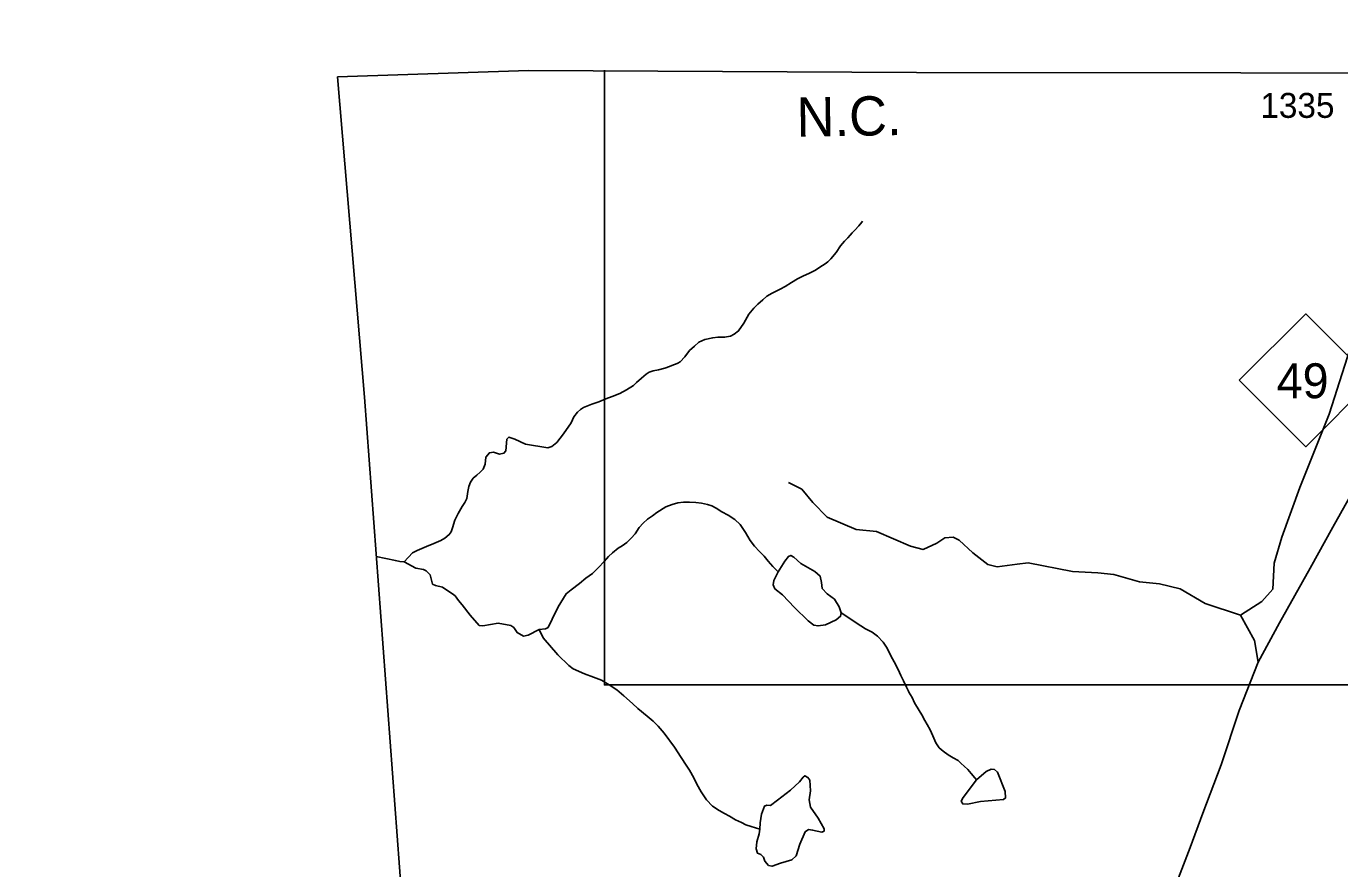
# Model space of a CAD drawing. Extents: x 2056842 to 2160602, y 826753 to 1016856.
# Drawn here: x 2058297 to 2064881, y 1012221 to 1016443 of the extents above; entities that cross this region are included whole.
import ezdxf

# ---------------------------------------------------------------- set-up
doc = ezdxf.new("R2010")
doc.units = 0
for name, color, linetype in [('Exist Boundary Political CountyLine', 7, 'Continuous'), ('Exist Boundary Political StateLine', 7, 'Continuous'), ('Exist Hydrographic Misc Water Feature', 7, 'Continuous'), ('Exist Road Non-System Type 51', 7, 'Continuous'), ('Exist Road Primary NC Attributed', 7, 'Continuous'), ('Exist Road Primary NC Shield CELL', 7, 'Continuous'), ('Exist Road Primary NC Shield Number Label', 7, 'Continuous'), ('Exist Road Secondary Type 51 Number Label', 7, 'Continuous'), ('Map Preparation Inset Cut Line', 7, 'Continuous')]:
    doc.layers.add(name, color=color, linetype=linetype)

msp = doc.modelspace()

# ---------------------------------------------------------------- linework, layer by layer
at = {"layer": 'Exist Boundary Political CountyLine'}
for points in [[(2096514.8, 1016443.2), (2089277.3, 1016380.6), (2089279.4, 1016378.6), (2084839.2, 1016362.5), (2084839.2, 1016362.5), (2083104.6, 1016349), (2083104.6, 1016351), (2080957.5, 1016324), (2080959.5, 1016324), (2078128.2, 1016305.5), (2076565.5, 1016295.6), (2073533.9, 1016263.6), (2067636.3, 1016206.3), (2062758.7, 1016212.3), (2060814.9, 1016221.2), (2059856.6, 1016190.3)], [(2059856.6, 1016190.3), (2059992.1, 1014583.5), (2060287.9, 1010619.4), (2060242.2, 1008370.9), (2060207.5, 1006770.5), (2060178.3, 1005306.3), (2060151, 1003993.9), (2060126.7, 1003051.7), (2060085.9, 1001469.5), (2060082.6, 1001042.9), (2059970.1, 996247.2), (2059900.3, 992964.9), (2059780.5, 986400.7), (2059706.7, 983126.5), (2059583, 976558.1), (2059387.4, 966719.6), (2059309.7, 963431.4), (2059197.6, 956451.1), (2059161.2, 955539), (2058926.7, 940379.5), (2058724.8, 928102.2), (2058408.1, 910016.3), (2058297.2, 904795.7)]]:
    msp.add_lwpolyline(points, dxfattribs=at)
at = {"layer": 'Exist Hydrographic Misc Water Feature'}
for points in [[(2062398.9, 1015365.4), (2062414.9, 1015383.5), (2062426.8, 1015395.5), (2062436.8, 1015407.5), (2062451, 1015421.5), (2062470.7, 1015443.5), (2062484.8, 1015461.6), (2062488.7, 1015465.6)], [(2060191, 1013759.1), (2060232.4, 1013804.3), (2060256.2, 1013816.2), (2060303.7, 1013835.4), (2060339.5, 1013851.4), (2060375.6, 1013865.6), (2060395.7, 1013877.6), (2060417.7, 1013895.6), (2060427.5, 1013909.7), (2060433.5, 1013929.6), (2060445.6, 1013967.7), (2060461.3, 1014001.7), (2060481.4, 1014035.8), (2060495.2, 1014055.8), (2060505.2, 1014075.9), (2060511.2, 1014111.8), (2060515.1, 1014135.8), (2060523.1, 1014157.9), (2060537.2, 1014177.9), (2060555.1, 1014194), (2060573.1, 1014208), (2060587, 1014224), (2060597.1, 1014248), (2060601.3, 1014282.8), (2060618.8, 1014305.4), (2060638.9, 1014307.9), (2060669, 1014297.9), (2060691.6, 1014302.9), (2060700.3, 1014315.4), (2060706.6, 1014373.1), (2060716.6, 1014384.4), (2060745.5, 1014373.1), (2060799.4, 1014348), (2060910.9, 1014330.5), (2060931, 1014336.7), (2060956.1, 1014356.8), (2060990.6, 1014400.8), (2061028.7, 1014454.8), (2061042.5, 1014484.8), (2061060.5, 1014508.8), (2061074.5, 1014523), (2061090.4, 1014532.9), (2061132.3, 1014549), (2061166.3, 1014561.1), (2061202.4, 1014575.2), (2061234.4, 1014587.3), (2061272.3, 1014603.2), (2061306.2, 1014621.4), (2061340.2, 1014643.4), (2061356.2, 1014657.4), (2061380.2, 1014679.5), (2061404.2, 1014699.5), (2061420.2, 1014709.6), (2061440.1, 1014715.6), (2061466.1, 1014721.7), (2061498.1, 1014729.8), (2061522.1, 1014737.8), (2061542, 1014745.8), (2061552, 1014749.8), (2061563.9, 1014753.9), (2061574, 1014761.9), (2061598, 1014785.8), (2061621.9, 1014817.9), (2061645.9, 1014840), (2061667.9, 1014860.1), (2061697.8, 1014874), (2061737.8, 1014882.2), (2061763.8, 1014884.3), (2061797.7, 1014884.3), (2061827.8, 1014890.3), (2061845.7, 1014900.4), (2061867.8, 1014916.5), (2061893.6, 1014954.5), (2061919.7, 1015000.5), (2061943.5, 1015030.6), (2061963.6, 1015050.6), (2061989.4, 1015072.6), (2062009.5, 1015090.7), (2062035.3, 1015104.7), (2062075.3, 1015124.8), (2062101.4, 1015138.8), (2062133.3, 1015158.9), (2062163.3, 1015177), (2062189.3, 1015191), (2062223.2, 1015205.1), (2062253.3, 1015221.2), (2062275, 1015235.2), (2062301.1, 1015253.3), (2062315, 1015263.2), (2062329.2, 1015277.4), (2062357.1, 1015309.3), (2062379, 1015343.4), (2062398.9, 1015365.4)], [(2060867.3, 1013419.8), (2060899.9, 1013422.4), (2060912.4, 1013429.9), (2060932.5, 1013471.3), (2060963.8, 1013532.7), (2061004.1, 1013598.7), (2061028.1, 1013618.8), (2061069.9, 1013650.9), (2061101.9, 1013676.9), (2061136, 1013701), (2061165.9, 1013731.1), (2061193.8, 1013761.1), (2061215.9, 1013785.1), (2061235.8, 1013803.1), (2061263.7, 1013827.2), (2061283.8, 1013839.3), (2061307.8, 1013855.3), (2061329.5, 1013877.4), (2061349.6, 1013899.3), (2061369.5, 1013931.4), (2061389.4, 1013953.4), (2061411.6, 1013973.4), (2061435.6, 1013989.5), (2061457.5, 1014005.6), (2061503.4, 1014033.7), (2061535.4, 1014045.7), (2061563.3, 1014053.8), (2061591.4, 1014057.8), (2061621.3, 1014057.9), (2061653.3, 1014056), (2061681.4, 1014052.1), (2061711.3, 1014046.1), (2061733.3, 1014040.1), (2061755.4, 1014028.2), (2061783.5, 1014010.1), (2061815.5, 1013992.2), (2061849.6, 1013970.2), (2061875.6, 1013946.4), (2061901.6, 1013906.4), (2061925.8, 1013866.5), (2061947.8, 1013836.5), (2061971.8, 1013810.5), (2061996, 1013786.5), (2062015.8, 1013762.6), (2062040, 1013734.6), (2062066.1, 1013708.7)], [(2060051.7, 1013784.8), (2060147.8, 1013765.1), (2060170, 1013761.2), (2060191, 1013759.1)], [(2060191, 1013759.1), (2060249.9, 1013726.5), (2060287.6, 1013721.2), (2060301.7, 1013713.3), (2060321.4, 1013693.9), (2060333.9, 1013647.5), (2060348.9, 1013640), (2060384.1, 1013632.4), (2060440.2, 1013593.7), (2060446.2, 1013587.6), (2060464.2, 1013565.7), (2060482.3, 1013543.7), (2060522.4, 1013492), (2060567.6, 1013440.5), (2060586.4, 1013438), (2060662.8, 1013450.6), (2060725.5, 1013439.3), (2060741.8, 1013429.2), (2060758.1, 1013404.2), (2060789.5, 1013386.6), (2060812.2, 1013391.6), (2060867.3, 1013419.8)], [(2062381, 1013503.9), (2062372.2, 1013534), (2062348.4, 1013571.6), (2062312.1, 1013599.2), (2062287, 1013625.5), (2062283.2, 1013654.4), (2062275.7, 1013687), (2062250.6, 1013710.8), (2062180.4, 1013751), (2062145.3, 1013782.3), (2062129, 1013791.1), (2062117.8, 1013786.1), (2062099, 1013762.3), (2062066.1, 1013708.7)], [(2062066.1, 1013708.7), (2062045.1, 1013665.7), (2062041.3, 1013643.1), (2062050.1, 1013624.3), (2062087.7, 1013594.2), (2062147.8, 1013530.2), (2062216.8, 1013463.7), (2062245.6, 1013441.2), (2062265.7, 1013437.4), (2062303.3, 1013442.4), (2062355.9, 1013467.5), (2062378.5, 1013486.3), (2062381, 1013503.9)], [(2062381, 1013503.9), (2062480.5, 1013437.5), (2062504.5, 1013423.5), (2062536.7, 1013405.6), (2062564.6, 1013385.6), (2062592.7, 1013355.7), (2062612.8, 1013325.8), (2062630.8, 1013287.7), (2062646.8, 1013257.8), (2062667.1, 1013219.8), (2062681, 1013189.8), (2062695, 1013161.8), (2062709.1, 1013129.9), (2062719.2, 1013110)], [(2060867.3, 1013419.8), (2060888.6, 1013378.4), (2060961.3, 1013291.9), (2061016.5, 1013239.2), (2061037.8, 1013222.9), (2061095, 1013196.8), (2061141.1, 1013181), (2061181.1, 1013165), (2061219, 1013143.1), (2061257.2, 1013117.1), (2061293, 1013087.2), (2061335.3, 1013049.4), (2061363.2, 1013023.3), (2061409.3, 1012985.5), (2061439.4, 1012959.4), (2061465.3, 1012935.6), (2061495.4, 1012899.6), (2061545.7, 1012829.7), (2061579.7, 1012777.8), (2061605.7, 1012739.7), (2061621.9, 1012713.8), (2061643.9, 1012675.9), (2061658, 1012643.9), (2061680, 1012605.9), (2061706.2, 1012565.9), (2061736.2, 1012534.1), (2061770.2, 1012512.1), (2061796.2, 1012498.2), (2061822.3, 1012484.2), (2061852.4, 1012466.2), (2061882.4, 1012452.2), (2061904.3, 1012440.4), (2061930.3, 1012432.4), (2061974.1, 1012419.5)], [(2062719.2, 1013110), (2062721.2, 1013106), (2062737.2, 1013078), (2062749.3, 1013051.9), (2062773.3, 1013014), (2062785.4, 1012992), (2062801.4, 1012964.1), (2062813.5, 1012944.1), (2062827.4, 1012916.1), (2062841.6, 1012886.1), (2062855.5, 1012852.1), (2062873.8, 1012826.2), (2062893.7, 1012810.3), (2062917.7, 1012792.2), (2062943.7, 1012776.3), (2062967.7, 1012762.4), (2062983.9, 1012748.3), (2062997.8, 1012734.4), (2063015.9, 1012718.4), (2063033.9, 1012698.5), (2063052, 1012676.5), (2063060, 1012666.5)], [(2061974.1, 1012419.5), (2061971.6, 1012395.7), (2061959.1, 1012355.6), (2061955.3, 1012320.4), (2061961.6, 1012299.1), (2061979.1, 1012291.6), (2061992.9, 1012279), (2061999.2, 1012257.7), (2062018, 1012236.4), (2062035.5, 1012232.6), (2062076.9, 1012247.7), (2062134.6, 1012265.2), (2062155.9, 1012285.3), (2062174.7, 1012344.3), (2062201, 1012405.7), (2062218.6, 1012417), (2062238.6, 1012414.5), (2062285, 1012403.2), (2062296.3, 1012409.5), (2062296.3, 1012420.8), (2062266.2, 1012474.7), (2062228.6, 1012528.7), (2062221.1, 1012566.3), (2062228.6, 1012610.2), (2062224.8, 1012664.1), (2062214.8, 1012677.9), (2062199.7, 1012686.7), (2062191, 1012679.2), (2062172.2, 1012655.3), (2062127, 1012613.9), (2062063.1, 1012563.8), (2062028, 1012537.4), (2062009.2, 1012538.7), (2061996.7, 1012534.9), (2061982.9, 1012493.5), (2061975.4, 1012450.9), (2061974.1, 1012419.5)], [(2063060, 1012666.5), (2062992.8, 1012578.2), (2062984, 1012559.4), (2062991.5, 1012545.6), (2063015.3, 1012544.3), (2063080.5, 1012558.1), (2063195.8, 1012568.2), (2063205.9, 1012575.7), (2063204.6, 1012608.3), (2063165.8, 1012704.9), (2063150.7, 1012717.4), (2063133.2, 1012719.9), (2063108.1, 1012707.4), (2063060, 1012666.5)]]:
    msp.add_lwpolyline(points, dxfattribs=at)
at = {"layer": 'Exist Road Non-System Type 51'}
for points in [[(2065253.1, 1015857.7), (2065195.2, 1015677.2), (2065115.8, 1015418.4), (2064984.4, 1014990.6), (2064828, 1014499), (2064680.6, 1014131.8), (2064590.1, 1013883), (2064551.5, 1013751.3), (2064544.7, 1013621.9), (2064490.3, 1013560.6), (2064382.8, 1013491.1)], [(2064472.5, 1013255.2), (2064453.2, 1013364), (2064382.8, 1013491.1), (2064205.9, 1013550.1), (2064081.2, 1013622.8), (2063976.8, 1013647.7), (2063877, 1013659.1), (2063749.2, 1013694.8), (2063667.6, 1013703.9), (2063540.6, 1013710.7), (2063318.3, 1013753.8), (2063263.8, 1013747), (2063164, 1013733.4), (2063116.4, 1013744.7), (2063041.5, 1013803.7), (2062973.5, 1013867.3), (2062942.9, 1013882.1), (2062902, 1013879.8), (2062861.2, 1013852.6), (2062793.2, 1013820.8), (2062729.7, 1013836.7), (2062559.5, 1013911.6), (2062457.5, 1013920.7), (2062312.3, 1013982), (2062239.7, 1014056.9), (2062185.3, 1014122.7), (2062117.2, 1014156.8)]]:
    msp.add_lwpolyline(points, dxfattribs=at)
at = {"layer": 'Exist Road Primary NC Attributed'}
msp.add_lwpolyline([(2062195.9, 1009173.5), (2062328.4, 1009340.4), (2062488.9, 1009537.4), (2062677.2, 1009766.6), (2062894.5, 1010027), (2063082.5, 1010264.7), (2063218.6, 1010432.7), (2063357, 1010591.6), (2063449.4, 1010719.9), (2063501.6, 1010835.6), (2063610.5, 1011092.2), (2063735.3, 1011367.4), (2063894.1, 1011723.9), (2063996, 1011970.3), (2064064.6, 1012153.7), (2064131.5, 1012327.3), (2064193.9, 1012498.7), (2064286.8, 1012740.9), (2064377.5, 1013013.3), (2064472.5, 1013255.2), (2064579.1, 1013452.7), (2064733.1, 1013726.5), (2064846.2, 1013932.1), (2064961.9, 1014138.7)], dxfattribs=at)
at = {"layer": 'Exist Road Primary NC Shield CELL'}
msp.add_lwpolyline([(2064377.5, 1014668.6), (2064710.5, 1015001.6), (2065043.5, 1014668.6), (2064710.5, 1014335.6)], close=True, dxfattribs=at)
at = {"layer": 'Map Preparation Inset Cut Line'}
msp.add_lwpolyline([(2075417.8, 1016302.8), (2075417.8, 1013141.6), (2061195.2, 1013141.6), (2061195.2, 1016223)], dxfattribs=at)

# ---------------------------------------------------------------- texts
at = {"layer": 'Exist Boundary Political StateLine'}
msp.add_text('N.C.', height=196.85, rotation=0.94916, dxfattribs=at).set_placement((2062159.7, 1015889.3))
at = {"layer": 'Exist Road Primary NC Shield Number Label'}
msp.add_text('49', height=175, dxfattribs=at).set_placement((2064564.6, 1014578.9))
at = {"layer": 'Exist Road Secondary Type 51 Number Label'}
msp.add_text('1335', height=125, dxfattribs=at).set_placement((2064482.7, 1015984.1))

doc.saveas('drawing.dxf')
